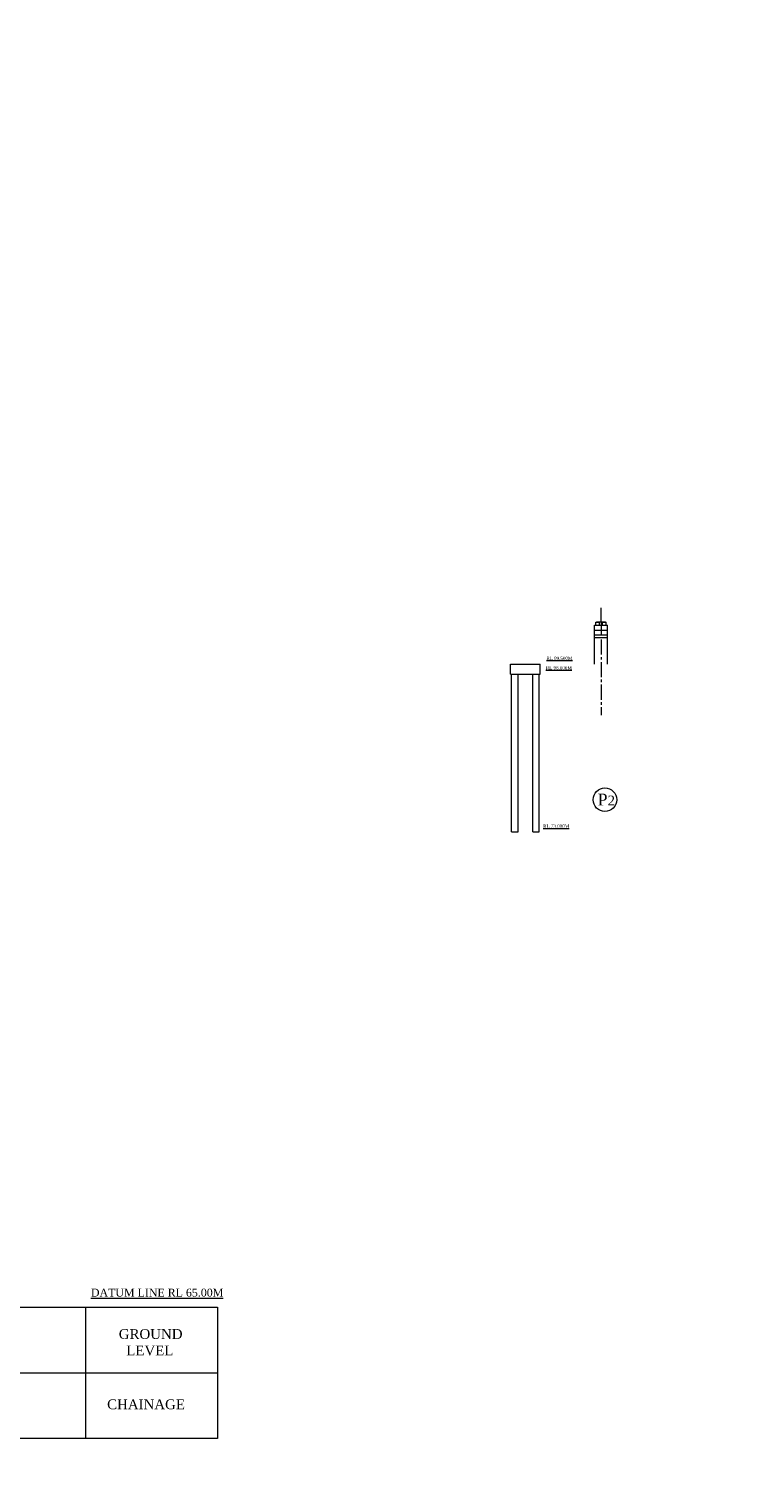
# Model space of a CAD drawing. Header units: millimetres. Extents: x -20950785 to 389010297, y -11535949 to 14056629.
# Tile 414 of 654: x 16807190 to 16916203, y -1792070 to -1570865. Entities that reach past the tile are written whole.
import ezdxf

# ---------------------------------------------------------------- set-up
doc = ezdxf.new("R2010")
doc.units = ezdxf.units.MM
doc.header["$LTSCALE"] = 60
doc.header["$MEASUREMENT"] = 0
doc.linetypes.add('CENTER2', pattern=[28.575, 19.05, -3.175, 3.175, -3.175])
doc.layers.add('TEXT', color=7, linetype='Continuous')
doc.styles.add('PDF Arial Bold', font='times.ttf')

msp = doc.modelspace()

# ---------------------------------------------------------------- hatches: boundary and pattern name
at = {"linetype": 'Continuous', "lineweight": 9, "ltscale": 2}
h = msp.add_hatch(dxfattribs=at)
h.set_pattern_fill('ANSI31')
h.set_pattern_definition([(45, (6546052.49988, -593630.57017), (-0.0883883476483, 0.0883883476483), [])])
h.paths.add_polyline_path([(16893842.5, -1661037.5), (16893492.5, -1661037.5), (16893492.5, -1661117.5), (16893842.5, -1661117.5)])
h = msp.add_hatch(dxfattribs=at)
h.set_pattern_fill('ANSI31')
h.set_pattern_definition([(45, (6547052.49988, -593630.57017), (-0.0883883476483, 0.0883883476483), [])])
h.paths.add_polyline_path([(16894842.5, -1661037.5), (16894492.5, -1661037.5), (16894492.5, -1661117.5), (16894842.5, -1661117.5)])

# ---------------------------------------------------------------- linework, layer by layer
at = {"color": 7, "linetype": 'Continuous', "lineweight": 9, "ltscale": 2}
for p, q in [((16894167.5, -1661037.5), (16894167.5, -1658937.5)), ((16893392.5, -1661117.5), (16893942.5, -1661117.5)), ((16893492.5, -1661117.5), (16893492.5, -1661037.5)), ((16893492.5, -1661037.5), (16894842.5, -1661037.5)), ((16894392.5, -1661117.5), (16894942.5, -1661117.5)), ((16894492.5, -1661117.5), (16894492.5, -1661037.5)), ((16893167.5, -1667497.5), (16893167.5, -1663037.5)), ((16895167.5, -1667497.5), (16895167.5, -1663037.5)), ((16880425, -1667497.5), (16884925, -1667497.5)), ((16880425, -1668997.5), (16884925, -1668997.5)), ((16880575, -1692997.5), (16881575, -1692997.5)), ((16883775, -1692997.5), (16884775, -1692997.5)), ((16795837.5, -1765335.5), (16815837.5, -1765335.5)), ((16815837.5, -1765335.5), (16835837.5, -1765335.5)), ((16815837.5, -1785335.5), (16815837.5, -1765335.5)), ((16835837.5, -1765335.5), (16835837.5, -1785335.5)), ((16615837.5, -1775335.5), (16815837.5, -1775335.5)), ((16815837.5, -1775335.5), (16835837.5, -1775335.5)), ((16815837.5, -1785335.5), (16795837.5, -1785335.5)), ((16835837.5, -1785335.5), (16815837.5, -1785335.5))]:
    msp.add_line(p, q, dxfattribs=at)
at = {"linetype": 'Continuous', "lineweight": 9}
for p, q in [((16893392.5, -1661537.5), (16893392.5, -1661117.5)), ((16893842.5, -1661117.5), (16893842.5, -1661037.5)), ((16893942.5, -1661537.5), (16893942.5, -1661117.5)), ((16894392.5, -1661537.5), (16894392.5, -1661117.5)), ((16894842.5, -1661117.5), (16894842.5, -1661037.5)), ((16894942.5, -1661537.5), (16894942.5, -1661117.5)), ((16893167.5, -1661537.5), (16895167.5, -1661537.5)), ((16893167.5, -1663037.5), (16893167.5, -1661537.5)), ((16893167.5, -1662337.5), (16895167.5, -1662337.5)), ((16893167.5, -1663037.5), (16895167.5, -1663037.5)), ((16893167.5, -1663437.5), (16895167.5, -1663437.5)), ((16895167.5, -1663037.5), (16895167.5, -1661537.5)), ((16880425, -1668997.5), (16880425, -1667497.5)), ((16884925, -1668997.5), (16884925, -1667497.5)), ((16880575, -1692997.5), (16880575, -1668997.5)), ((16881575, -1692997.5), (16881575, -1668997.5)), ((16883775, -1692997.5), (16883775, -1668997.5)), ((16884775, -1692997.5), (16884775, -1668997.5))]:
    msp.add_line(p, q, dxfattribs=at)
at = {"linetype": 'CENTER2', "lineweight": 9, "ltscale": 2}
for p, q in [((16894167.5, -1661037.5), (16894167.5, -1663037.5)), ((16894167.5, -1663752.52), (16894167.5, -1675267.3))]:
    msp.add_line(p, q, dxfattribs=at)
at = {"linetype": 'Continuous', "lineweight": 9, "ltscale": 2}
msp.add_line((16880575, -1684837.5), (16880575, -1683972.62), dxfattribs=at)
at = {"color": 7, "linetype": 'Continuous', "lineweight": 9, "ltscale": 2}
msp.add_circle((16894762.13, -1688115.44), 1791.87, dxfattribs=at)

# ---------------------------------------------------------------- texts
at = {"linetype": 'Continuous', "lineweight": 9, "attachment_point": 1}
for s, insert, char_height, width in [('\\pi7448.80773;{\\fTimes New Roman|b0|i0|c0|p18;\\LCertified that the boring details  shown are correct.}', (12463812.32, -1576321.57), 1915.15152, 72153.3279), ('\\pi5418.09167,t45718.09167;{\\fTimes New Roman|b0|i0|c0|p18;\\L ELEVATION OF \\P\\pi2504.57329,t42804.57329;ABUTMENT ELEMENT \\P\\pi7381.21352,t47681.21352;DIRECTION}', (12166780.87, -1584775.46), 1300, 25045.2677), ('\\pi5418.09167,t45718.09167;{\\fTimes New Roman|b0|i0|c0|p18;\\L ELEVATION OF \\P\\pi2504.57329,t42804.57329;ABUTMENT ELEMENT \\P\\pi7381.21352,t47681.21352;DIRECTION}', (13524705.37, -1584775.46), 1300, 25045.2677), ('\\pi5418.09167,t45718.09167;{\\fTimes New Roman|b0|i0|c0|p18;\\L ELEVATION OF \\P\\pi2504.57329,t42804.57329;ABUTMENT ELEMENT \\P\\pi7381.21352,t47681.21352;DIRECTION}', (14751303.87, -1584775.46), 1300, 25045.2677), ('\\pi7448.80773;{\\fTimes New Roman|b0|i0|c0|p18;\\LCertified that the boring details  shown are correct.}', (11996265.89, -1637530.04), 1915.15152, 72153.3279), ('\\pi7448.80773;{\\fTimes New Roman|b0|i0|c0|p18;\\LCertified that the boring details  shown are correct.}', (13354190.39, -1637530.04), 1915.15152, 72153.3279), ('\\pi7448.80773;{\\fTimes New Roman|b0|i0|c0|p18;\\LCertified that the boring details  shown are correct.}', (14580788.89, -1637530.04), 1915.15152, 72153.3279), ('{\\fTimes New Roman|b0|i0|c0|p18; \\H0.5x;\\LRL 98.000M}', (16885407.12, -1667809.68), 1000, 11580.8407), ('{\\fTimes New Roman|b0|i0|c0|p18; \\H0.5x;\\LRL 99.500M}', (16885490.53, -1666353.55), 1000, 11580.8407), ('{\\fTimes New Roman|b0|i0|c0|p18; \\H0.5x;\\LRL 73.000M}', (16884994.92, -1691882.24), 1000, 4708.5807), ('\\pi10158.44613,t63131.39988;{\\fTimes New Roman|b0|i0|c0|p18;\\H1.1574x;\\L \\H1.35001x;ELEVATION OF \\P\\pi4046.73684,t57019.6906;ABUTMENT ELEMENT \\P\\pi14062.64478,t67035.59854;DIRECTION}', (12497583.67, -1697651.87), 1708.805, 49244.7449), ('\\pi7448.80773;{\\fTimes New Roman|b0|i0|c0|p18;\\LCertified that the boring details  shown are correct.}', (15409101.88, -1786309.28), 1915.15152, 72153.3279)]:
    msp.add_mtext(s, dxfattribs=dict(at, insert=insert, char_height=char_height, width=width))
for s, insert, char_height in [('{\\fTimes New Roman|b0|i0|c0|p18;\\H1.2x;P\\H0.83333x;2}', (16893649.81, -1687193.7), 1500), ('{\\fTimes New Roman|b0|i0|c0|p18;\\LDATUM LINE RL 65.00M}', (16816592.02, -1762516.27), 1200), ('{\\fTimes New Roman|b0|i0|c0|p18;GROUND\\P  LEVEL}', (16820831.67, -1768665.46), 1500), ('{\\fTimes New Roman|b0|i0|c0|p18;CHAINAGE}', (16819060.82, -1779360.53), 1500)]:
    msp.add_mtext(s, dxfattribs=dict(at, insert=insert, char_height=char_height))
at = {"color": 7, "linetype": 'Continuous', "lineweight": 9, "ltscale": 2, "char_height": 1000, "attachment_point": 1, "style": 'PDF Arial Bold'}
for insert in [(15447520.46, -1724014.85), (15511377.46, -1724014.85)]:
    msp.add_mtext_dynamic_manual_height_columns('\\pi177.36133,t5177.36133;Sandy Silty \\P\\pi2423.57618,t7423.57618;Soil', width=7104.5424, gutter_width=1, heights=[0], dxfattribs=dict(at, insert=insert))
at = {"layer": 'TEXT', "linetype": 'Continuous', "lineweight": 9, "char_height": 1300, "attachment_point": 1}
for s, insert, width in [('\\pi2427.77062;{\\fTimes New Roman|b0|i0|c0|p18;\\LELEVATION OF PIER \\P\\pi3593.74034;ALONG CURRENT \\P\\pi6498.82325;DIRECTION  }', (12201657.42, -1570888.18), 23280.4872), ('\\pi1974.11068;{\\fTimes New Roman|b0|i0|c0|p18;\\LELEVATION OF PIER \\P\\pi3681.82517;ALONG TRAFFIC  \\P\\pi6045.16331;DIRECTION  }', (12222299.86, -1571340.89), 22373.1673), ('\\pi2427.77062;{\\fTimes New Roman|b0|i0|c0|p18;\\LELEVATION OF PIER \\P\\pi3593.74034;ALONG CURRENT \\P\\pi6498.82325;DIRECTION  }', (13559581.92, -1570888.18), 23280.4872), ('\\pi1974.11068;{\\fTimes New Roman|b0|i0|c0|p18;\\LELEVATION OF PIER \\P\\pi3681.82517;ALONG TRAFFIC  \\P\\pi6045.16331;DIRECTION  }', (13580224.36, -1571340.89), 22373.1673), ('\\pi2427.77062;{\\fTimes New Roman|b0|i0|c0|p18;\\LELEVATION OF PIER \\P\\pi3593.74034;ALONG CURRENT \\P\\pi6498.82325;DIRECTION  }', (14786180.42, -1570888.18), 23280.4872), ('\\pi1974.11068;{\\fTimes New Roman|b0|i0|c0|p18;\\LELEVATION OF PIER \\P\\pi3681.82517;ALONG TRAFFIC  \\P\\pi6045.16331;DIRECTION  }', (14806822.86, -1571340.89), 22373.1673), ('\\pi2427.77062;{\\fTimes New Roman|b0|i0|c0|p18;\\LELEVATION OF PIER \\P\\pi3593.74034;ALONG CURRENT \\P\\pi6498.82325;DIRECTION  }', (16438929.51, -1612332.06), 23280.4872), ('\\pi1974.11068;{\\fTimes New Roman|b0|i0|c0|p18;\\LELEVATION OF PIER \\P\\pi3681.82517;ALONG TRAFFIC  \\P\\pi6045.16331;DIRECTION  }', (16459571.96, -1612784.78), 22373.1673), ('\\pi2427.77062;{\\fTimes New Roman|b0|i0|c0|p18;\\LELEVATION OF PIER \\P\\pi3593.74034;ALONG CURRENT \\P\\pi6498.82325;DIRECTION  }', (15360275.45, -1757012.17), 23280.4872), ('\\pi1974.11068;{\\fTimes New Roman|b0|i0|c0|p18;\\LELEVATION OF PIER \\P\\pi3681.82517;ALONG TRAFFIC  \\P\\pi6045.16331;DIRECTION  }', (15380917.89, -1757464.88), 22373.1673)]:
    msp.add_mtext(s, dxfattribs=dict(at, insert=insert, width=width))

doc.saveas('drawing.dxf')
